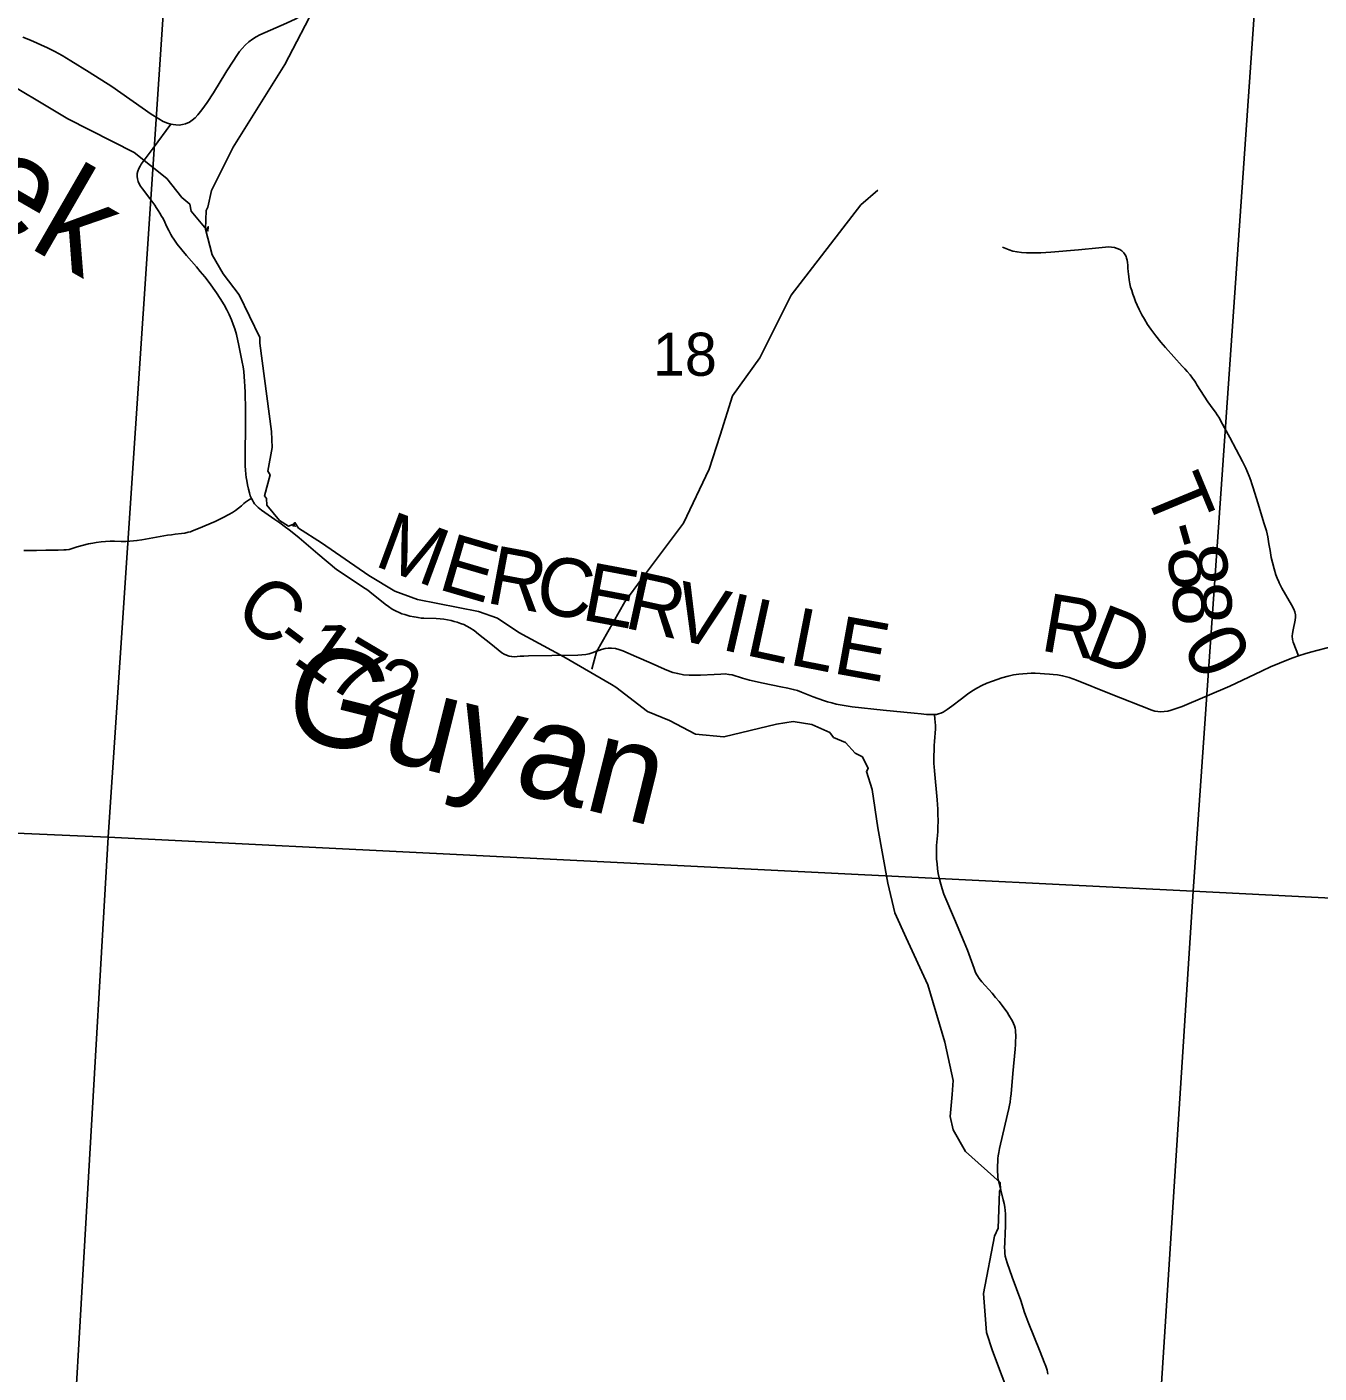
# Model space of a CAD drawing. Extents: x 396.2 to 468.4, y 232.6 to 279.1.
# Drawn here: x 418.195 to 419.451, y 268.838 to 270.146 of the extents above; entities that cross this region are included whole.
import ezdxf

# ---------------------------------------------------------------- set-up
doc = ezdxf.new("R2010")
doc.units = 0
for name, color, linetype in [('GM_X_County_Road', 7, 'Continuous'), ('GM_X_County_Road_Text', 7, 'Continuous'), ('GM_X_Minor_River', 7, 'Continuous'), ('GM_X_Minor_River_Text', 7, 'Continuous'), ('GM_X_Section', 7, 'Continuous'), ('GM_X_Section_Text', 7, 'Continuous'), ('GM_X_State_Route', 7, 'Continuous'), ('GM_X_Township_Road', 7, 'Continuous'), ('GM_X_Township_Road_Text', 7, 'Continuous')]:
    doc.layers.add(name, color=color, linetype=linetype)

msp = doc.modelspace()

# ---------------------------------------------------------------- linework, layer by layer
at = {"layer": 'GM_X_County_Road'}
for points in [[(418.3352, 270.0517), (418.3179, 270.0283), (418.3063, 270.0129), (418.3052, 270.011), (418.3039, 270.0087), (418.3029, 270.0062), (418.3024, 270.0037), (418.3023, 270.0009)], [(418.3023, 270.0009), (418.3026, 269.9985), (418.3032, 269.9962), (418.3043, 269.9938), (418.3056, 269.9916), (418.3077, 269.9888), (418.3147, 269.9796), (418.3194, 269.973), (418.321, 269.9708), (418.3229, 269.9679), (418.3245, 269.9654), (418.3261, 269.9625), (418.3275, 269.96), (418.3292, 269.9566), (418.331, 269.9528), (418.3332, 269.9483), (418.3351, 269.9445), (418.3364, 269.9422), (418.338, 269.9399), (418.3412, 269.9353), (418.3457, 269.9297), (418.3502, 269.9242), (418.3599, 269.913), (418.3637, 269.9085), (418.368, 269.9033), (418.3722, 269.8979), (418.3795, 269.8879), (418.3831, 269.8825), (418.387, 269.8761), (418.3896, 269.8715), (418.3919, 269.8667), (418.3941, 269.8617), (418.3958, 269.8572), (418.3972, 269.8528), (418.3988, 269.8474), (418.4012, 269.8366), (418.4035, 269.8254), (418.4045, 269.8205), (418.4053, 269.8161), (418.406, 269.8114), (418.4065, 269.8066), (418.4068, 269.8017), (418.407, 269.7971), (418.4073, 269.791), (418.4074, 269.7854), (418.4075, 269.7797), (418.4075, 269.7588), (418.4072, 269.731), (418.4072, 269.7256), (418.4074, 269.7199), (418.4077, 269.7157), (418.408, 269.7118), (418.4084, 269.7086), (418.4088, 269.7057), (418.4096, 269.7013), (418.4105, 269.6971), (418.4114, 269.6936), (418.4123, 269.6908), (418.4134, 269.6881), (418.4143, 269.6863), (418.4153, 269.6846), (418.4165, 269.6829), (418.4182, 269.681), (418.42, 269.6793), (418.4231, 269.6768), (418.436, 269.6675), (418.4409, 269.6643), (418.4453, 269.6613), (418.4515, 269.6567), (418.4598, 269.65), (418.478, 269.6342), (418.4962, 269.6191), (418.5132, 269.6078), (418.5213, 269.6024), (418.524, 269.6007), (418.5264, 269.5991), (418.5286, 269.5973), (418.5432, 269.5855), (418.5465, 269.5831), (418.5502, 269.5807), (418.5542, 269.5786), (418.5569, 269.5772), (418.5596, 269.5761), (418.5623, 269.5753), (418.5672, 269.5739), (418.5715, 269.573), (418.5753, 269.5723), (418.5783, 269.5719), (418.581, 269.5718), (418.5929, 269.5714), (418.5968, 269.5712), (418.6003, 269.5708), (418.6039, 269.5702), (418.6075, 269.5695), (418.6105, 269.5687), (418.6133, 269.5678), (418.6167, 269.5667), (418.6197, 269.5655), (418.6226, 269.5641), (418.6257, 269.5624), (418.6297, 269.5597), (418.634, 269.5563), (418.6461, 269.5467), (418.6568, 269.5381), (418.6591, 269.5368), (418.6613, 269.5357), (418.6638, 269.5349), (418.6663, 269.5344), (418.6691, 269.5342), (418.6717, 269.5344), (418.6744, 269.5348), (418.6781, 269.535), (418.6826, 269.5353), (418.7053, 269.5354), (418.7304, 269.5359), (418.7346, 269.5361), (418.7382, 269.5365), (418.7416, 269.5372), (418.7445, 269.5381), (418.7488, 269.5396), (418.7509, 269.5404), (418.7537, 269.5413), (418.7571, 269.5423), (418.76, 269.5426), (418.7633, 269.5426), (418.7671, 269.5423), (418.7705, 269.5415), (418.7744, 269.5401), (418.7877, 269.5343), (418.8017, 269.528), (418.8147, 269.5221), (418.8186, 269.5205), (418.823, 269.519), (418.8276, 269.5179), (418.8332, 269.5169), (418.8387, 269.5165), (418.8438, 269.5163), (418.8497, 269.5164), (418.863, 269.517), (418.8695, 269.5174), (418.8736, 269.5176), (418.8773, 269.5172), (418.8804, 269.5166), (418.8904, 269.5134), (418.8975, 269.5116), (418.9108, 269.5085), (418.9278, 269.5052), (418.9345, 269.5039), (418.9399, 269.5026), (418.944, 269.5014), (418.948, 269.4999), (418.9592, 269.4955), (418.9692, 269.4919), (418.9733, 269.4906), (418.9775, 269.4894), (418.9815, 269.4884), (418.9855, 269.4877), (418.9971, 269.4857), (419.0273, 269.4824), (419.0573, 269.4796), (419.0643, 269.4788), (419.0695, 269.4783), (419.0736, 269.4781), (419.077, 269.4781), (419.0789, 269.4783), (419.081, 269.4787), (419.0834, 269.4795), (419.0855, 269.4806), (419.0875, 269.4818), (419.0895, 269.4832), (419.0938, 269.4864), (419.1033, 269.4935), (419.1093, 269.498), (419.1135, 269.501), (419.1181, 269.5037), (419.123, 269.5063), (419.1279, 269.5085), (419.1334, 269.5106), (419.138, 269.5123), (419.1427, 269.5137), (419.1486, 269.5153), (419.154, 269.5166), (419.159, 269.5174), (419.163, 269.5178), (419.1671, 269.5181), (419.1711, 269.5182), (419.175, 269.5182), (419.1799, 269.518), (419.1841, 269.5178), (419.1887, 269.5174), (419.1925, 269.5171), (419.1965, 269.5166), (419.2016, 269.5158), (419.208, 269.5141), (419.2151, 269.5115), (419.2471, 269.4986), (419.2882, 269.4823), (419.2911, 269.4814), (419.2941, 269.481), (419.2969, 269.4809), (419.3003, 269.4811), (419.3037, 269.4816), (419.3071, 269.4824), (419.3101, 269.4833), (419.3178, 269.4861), (419.3642, 269.5056), (419.3948, 269.5204), (419.4043, 269.5248)], [(419.4043, 269.5248), (419.4052, 269.5253), (419.4122, 269.5282), (419.4194, 269.5311), (419.4253, 269.5333), (419.4309, 269.5352), (419.4368, 269.5371), (419.4426, 269.5387), (419.4649, 269.5445), (419.5018, 269.5536), (419.5079, 269.555), (419.5139, 269.5563), (419.5201, 269.5575), (419.5266, 269.5586), (419.5345, 269.5597), (419.5433, 269.5609), (419.5992, 269.5679), (419.6512, 269.5749), (419.6896, 269.5801), (419.7062, 269.5826), (419.7184, 269.5846), (419.7255, 269.5861), (419.7298, 269.5871)], [(419.1872, 268.8373), (419.1865, 268.8411), (419.1852, 268.8451), (419.1838, 268.849), (419.1798, 268.8589), (419.1681, 268.8877), (419.1661, 268.8929), (419.1646, 268.8973), (419.161, 268.9087), (419.1525, 268.9316), (419.1477, 268.9454), (419.1467, 268.9487), (419.1458, 268.952), (419.1454, 268.9548), (419.1453, 268.9574), (419.1452, 268.9599), (419.1453, 268.965), (419.1459, 268.9747), (419.1462, 268.9809), (419.1462, 268.9855), (419.1461, 268.9893), (419.146, 268.9931), (419.1457, 268.9963), (419.1454, 268.9994), (419.1448, 269.0031), (419.144, 269.0068), (419.1395, 269.0243), (419.1388, 269.028), (419.1385, 269.0308), (419.1383, 269.0339), (419.1383, 269.0369), (419.1384, 269.0402), (419.1386, 269.0431), (419.1388, 269.0467), (419.1391, 269.0495), (419.1396, 269.0526), (419.1402, 269.0564), (419.1411, 269.0608), (419.1495, 269.0954), (419.1501, 269.0986), (419.1506, 269.1017), (419.1511, 269.1054), (419.1516, 269.1095), (419.1531, 269.1295), (419.1554, 269.1532), (419.1557, 269.1576), (419.1559, 269.1611), (419.156, 269.1643), (419.156, 269.1671), (419.1559, 269.1694), (419.1557, 269.1714), (419.1554, 269.1736), (419.1548, 269.1758), (419.154, 269.1781), (419.1529, 269.1802), (419.1494, 269.1862), (419.1476, 269.189), (419.1455, 269.1919), (419.1429, 269.1954), (419.1398, 269.1993), (419.1365, 269.2033), (419.133, 269.2074), (419.123, 269.2186), (419.1206, 269.2217), (419.1188, 269.2243), (419.1177, 269.2263), (419.1166, 269.2286), (419.1156, 269.2313), (419.1091, 269.2492), (419.1076, 269.2532), (419.1059, 269.2569), (419.0966, 269.2792), (419.0863, 269.3038), (419.0845, 269.3088), (419.0832, 269.3133), (419.0819, 269.3182), (419.0807, 269.3237), (419.0801, 269.3283), (419.0796, 269.333), (419.0791, 269.3376), (419.079, 269.3418), (419.079, 269.3459), (419.0792, 269.3509), (419.08, 269.3606), (419.0802, 269.3644), (419.0804, 269.3685), (419.0806, 269.3748), (419.0805, 269.3813), (419.0803, 269.3863), (419.0801, 269.3907), (419.0797, 269.3953), (419.077, 269.4236), (419.0768, 269.4273), (419.0766, 269.4307), (419.0766, 269.4343), (419.0766, 269.4381), (419.0767, 269.4434), (419.0769, 269.4481), (419.0771, 269.4521), (419.0775, 269.4563), (419.0779, 269.4601), (419.0782, 269.4642), (419.0781, 269.4674), (419.0779, 269.4707), (419.0775, 269.474), (419.077, 269.4781)]]:
    msp.add_lwpolyline(points, dxfattribs=at)
at = {"layer": 'GM_X_Minor_River'}
for points in [[(419.1335, 268.8601), (419.1275, 268.8779), (419.1248, 268.9156), (419.1353, 268.9714), (419.1391, 268.9791), (419.1402, 269.0148), (419.1413, 269.0171), (419.1409, 269.0235), (419.1073, 269.0535), (419.0951, 269.0747), (419.0925, 269.0876), (419.0944, 269.1089), (419.0951, 269.1226), (419.0871, 269.1598), (419.0708, 269.2157), (419.0496, 269.2612), (419.0386, 269.2855), (419.0318, 269.3144), (419.0219, 269.368), (419.0166, 269.4052), (419.0109, 269.4227), (419.0128, 269.4257), (419.0071, 269.4371), (418.9999, 269.4405), (418.9905, 269.4511), (418.9791, 269.456), (418.9753, 269.4606), (418.9579, 269.4685), (418.9398, 269.4715), (418.9235, 269.4688), (418.8725, 269.4565), (418.8449, 269.4591), (418.8196, 269.4724), (418.7984, 269.4811), (418.7674, 269.5046), (418.7632, 269.5072), (418.7171, 269.5341), (418.6732, 269.5579), (418.6524, 269.5719), (418.6339, 269.5783), (418.5749, 269.59), (418.5526, 269.5979), (418.5276, 269.6134), (418.4815, 269.6449), (418.4591, 269.6593), (418.4557, 269.6646), (418.4535, 269.6623), (418.4561, 269.6611), (418.4538, 269.6615), (418.4554, 269.6634), (418.4493, 269.6611), (418.4406, 269.6668), (418.4285, 269.6816), (418.4281, 269.6881), (418.4262, 269.6907), (418.4315, 269.7109), (418.4292, 269.7147), (418.4337, 269.7375), (418.433, 269.7531), (418.4216, 269.8389), (418.4215, 269.8446), (418.4015, 269.886), (418.386, 269.9065), (418.3753, 269.9247), (418.3689, 269.9498), (418.3693, 269.968), (418.3711, 269.9711), (418.3745, 269.9874), (418.3957, 270.0293), (418.4459, 270.1096), (418.4772, 270.1701)], [(418.3694, 269.9477), (418.3715, 269.9521), (418.3712, 269.9479), (418.3549, 269.9672), (418.3534, 269.9741), (418.3458, 269.9805), (418.3311, 269.9991), (418.2996, 270.0241), (418.235, 270.057), (418.1612, 270.1009)], [(418.7442, 269.5223), (418.7488, 269.5392), (418.7763, 269.5877), (418.7933, 269.6111), (418.8331, 269.6641), (418.8581, 269.7164), (418.8689, 269.7495), (418.8807, 269.7879), (418.9075, 269.8246), (418.9377, 269.8855), (419.0057, 269.9734), (419.022, 269.9876)], [(419.1521, 268.81), (419.1335, 268.8601)]]:
    msp.add_lwpolyline(points, dxfattribs=at)
at = {"layer": 'GM_X_Section'}
for points in [[(417.3152, 270.4295), (418.3421, 270.3767), (418.2741, 269.3589), (417.2412, 269.4041)], [(418.3421, 270.3767), (419.3993, 270.3259), (419.3283, 269.3066), (418.2741, 269.3589)], [(419.3993, 270.3259), (420.43, 270.2709), (420.3647, 269.2542), (419.3283, 269.3066)], [(417.2412, 269.4041), (418.2741, 269.3589), (418.2149, 268.335), (417.185, 268.384)], [(418.2741, 269.3589), (419.3283, 269.3066), (419.2626, 268.2846), (418.2149, 268.335)], [(419.3283, 269.3066), (420.3647, 269.2542), (420.3017, 268.2379), (419.2626, 268.2846)]]:
    msp.add_lwpolyline(points, close=True, dxfattribs=at)
at = {"layer": 'GM_X_State_Route'}
for points in [[(418.3895, 270.1035), (418.3955, 270.1131), (418.3991, 270.1185), (418.4019, 270.1223), (418.4043, 270.1253), (418.4072, 270.1285), (418.4109, 270.1317), (418.4146, 270.1345), (418.418, 270.1366), (418.4216, 270.1385), (418.4269, 270.1409), (418.4474, 270.15), (418.4564, 270.1542), (418.4613, 270.157), (418.4655, 270.1598), (418.4695, 270.1628), (418.4732, 270.166), (418.4774, 270.1705), (418.4817, 270.1763), (418.4899, 270.1892), (418.4945, 270.1971), (418.4985, 270.2041)], [(418.1913, 270.1364), (418.1988, 270.1333), (418.2151, 270.1258), (418.2223, 270.1222), (418.2294, 270.1184), (418.2379, 270.1134), (418.2558, 270.1022), (418.2778, 270.0882), (418.316, 270.0616), (418.3234, 270.0568), (418.3278, 270.0545), (418.3319, 270.0528), (418.3352, 270.0517), (418.3374, 270.0513), (418.3399, 270.051), (418.3432, 270.0509), (418.3464, 270.0514), (418.3495, 270.0522), (418.3531, 270.0538), (418.3557, 270.0556), (418.3587, 270.058), (418.3613, 270.0608), (418.3653, 270.0656), (418.3704, 270.0727), (418.3767, 270.0821), (418.3885, 270.1019), (418.3895, 270.1035)]]:
    msp.add_lwpolyline(points, dxfattribs=at)
at = {"layer": 'GM_X_Township_Road'}
for points in [[(419.4121, 269.606), (419.4116, 269.607), (419.41, 269.6107), (419.4089, 269.6139), (419.4071, 269.6198), (419.4055, 269.6258), (419.4044, 269.6309), (419.4032, 269.6376), (419.4021, 269.6441), (419.4009, 269.6509), (419.3996, 269.6566), (419.3974, 269.6636), (419.3912, 269.6838), (419.3869, 269.6984), (419.3856, 269.7024), (419.3844, 269.7055), (419.3828, 269.7096), (419.3812, 269.7136), (419.3795, 269.7175), (419.3779, 269.7209), (419.3763, 269.7239), (419.3641, 269.7472), (419.3554, 269.7633), (419.3539, 269.766), (419.3519, 269.7692), (419.35, 269.772), (419.3479, 269.775), (419.3426, 269.7821), (419.3321, 269.7986), (419.331, 269.8003), (419.33, 269.8019), (419.3288, 269.8037), (419.3277, 269.8051), (419.3255, 269.8081), (419.3227, 269.8114), (419.3204, 269.8139), (419.3179, 269.8165), (419.3016, 269.8348), (419.297, 269.84), (419.2923, 269.8461), (419.2874, 269.8526), (419.2841, 269.8572), (419.2811, 269.8622), (419.2786, 269.8666), (419.276, 269.8716), (419.274, 269.8759), (419.2725, 269.8794), (419.271, 269.8834), (419.2699, 269.8865), (419.2687, 269.89), (419.2677, 269.8935), (419.267, 269.8965), (419.2663, 269.9005), (419.2658, 269.9034), (419.2655, 269.9063), (419.2653, 269.9084), (419.265, 269.9123), (419.2649, 269.9148), (419.2646, 269.9172), (419.2643, 269.9197), (419.2638, 269.9215), (419.2633, 269.9232), (419.2624, 269.9249), (419.2611, 269.9269), (419.2592, 269.9286), (419.2571, 269.93), (419.2547, 269.9311), (419.2521, 269.9319), (419.2492, 269.9323), (419.2464, 269.9325), (419.2433, 269.9323), (419.2369, 269.9317), (419.217, 269.9295), (419.1902, 269.9273), (419.1852, 269.927), (419.1806, 269.9268), (419.1759, 269.9267), (419.1715, 269.9267), (419.1664, 269.9268), (419.1615, 269.9272), (419.1573, 269.9276), (419.1532, 269.9284), (419.1497, 269.9295), (419.1463, 269.9309), (419.1433, 269.9324)], [(418.1924, 269.6377), (418.1989, 269.6377), (418.2045, 269.6376), (418.2136, 269.6378), (418.2257, 269.638), (418.2312, 269.6382), (418.2335, 269.6383), (418.2362, 269.6386), (418.2391, 269.6394), (418.2442, 269.641), (418.255, 269.6439), (418.2572, 269.6444), (418.2594, 269.6448), (418.2624, 269.6453), (418.2673, 269.6459), (418.2717, 269.6463), (418.2763, 269.6466), (418.2805, 269.6467), (418.2868, 269.6464), (418.2913, 269.6463), (418.2954, 269.6465), (418.2987, 269.6468), (418.3022, 269.6472), (418.3068, 269.648), (418.3319, 269.6524), (418.3356, 269.6529), (418.3393, 269.6533), (418.3455, 269.654), (418.3488, 269.6545), (418.3518, 269.6552), (418.3541, 269.6558), (418.3563, 269.6566), (418.3621, 269.6589), (418.3781, 269.6658), (418.3859, 269.6695), (418.3915, 269.6724), (418.395, 269.6744), (418.3978, 269.6764), (418.401, 269.6788), (418.4036, 269.681), (418.406, 269.6831), (418.4078, 269.6846), (418.4096, 269.6858), (418.4115, 269.687), (418.4134, 269.6881)], [(419.4309, 269.5352), (419.4257, 269.5485), (419.4251, 269.551), (419.4248, 269.5542), (419.4249, 269.5568), (419.4255, 269.5606), (419.4275, 269.5697), (419.4279, 269.5727), (419.428, 269.575), (419.4274, 269.5779), (419.4264, 269.5806), (419.424, 269.5849), (419.4146, 269.6011), (419.413, 269.6041), (419.4121, 269.606)]]:
    msp.add_lwpolyline(points, dxfattribs=at)

# ---------------------------------------------------------------- texts
at = {"layer": 'GM_X_County_Road_Text'}
for s, rotation, p in [('M', 339.67, (418.5313, 269.6232)), ('E', 343.7296, (418.5933, 269.6004)), ('R', 349.4099, (418.64, 269.587)), ('C', 350.5171, (418.6871, 269.5783)), ('E', 349.3137, (418.7328, 269.5706)), ('C', 321.9763, (418.3941, 269.5746)), ('R', 347.667, (418.7741, 269.5628)), ('V', 347.0302, (418.8196, 269.5529)), ('I', 347.0574, (418.8683, 269.5417)), ('L', 347.6943, (418.8917, 269.5363)), ('R', 350.3214, (419.1787, 269.5406)), ('D', 338.9366, (419.2218, 269.5335)), ('L', 348.934, (418.9346, 269.527)), ('E', 349.7491, (418.9771, 269.5186)), ('-', 322.995, (418.4317, 269.5452)), ('1', 324.6859, (418.4518, 269.5301)), ('7', 329.3821, (418.4846, 269.5071)), ('2', 338.7231, (418.5238, 269.4848))]:
    msp.add_text(s, height=0.0568, rotation=rotation, dxfattribs=at).set_placement(p)
at = {"layer": 'GM_X_Minor_River_Text'}
for s, rotation, p in [('Creek', 330.0049, (417.9577, 270.0702)), ('Guyan', 346.0032, (418.4405, 269.4599)), ('Drakes', 59.9948, (419.4108, 268.4978))]:
    msp.add_text(s, height=0.09469, rotation=rotation, dxfattribs=at).set_placement(p)
at = {"layer": 'GM_X_Section_Text'}
msp.add_text('18', height=0.04186, rotation=0, dxfattribs=at).set_placement((418.8034, 269.8073))
at = {"layer": 'GM_X_Township_Road_Text'}
for s, rotation, p in [('T', 292.5216, (419.2802, 269.6966)), ('-', 285.7953, (419.2959, 269.659)), ('8', 279.6839, (419.3019, 269.6381)), ('8', 274.0676, (419.3076, 269.6051)), ('0', 297.5303, (419.3169, 269.5459))]:
    msp.add_text(s, height=0.0568, rotation=rotation, dxfattribs=at).set_placement(p)

doc.saveas('drawing.dxf')
